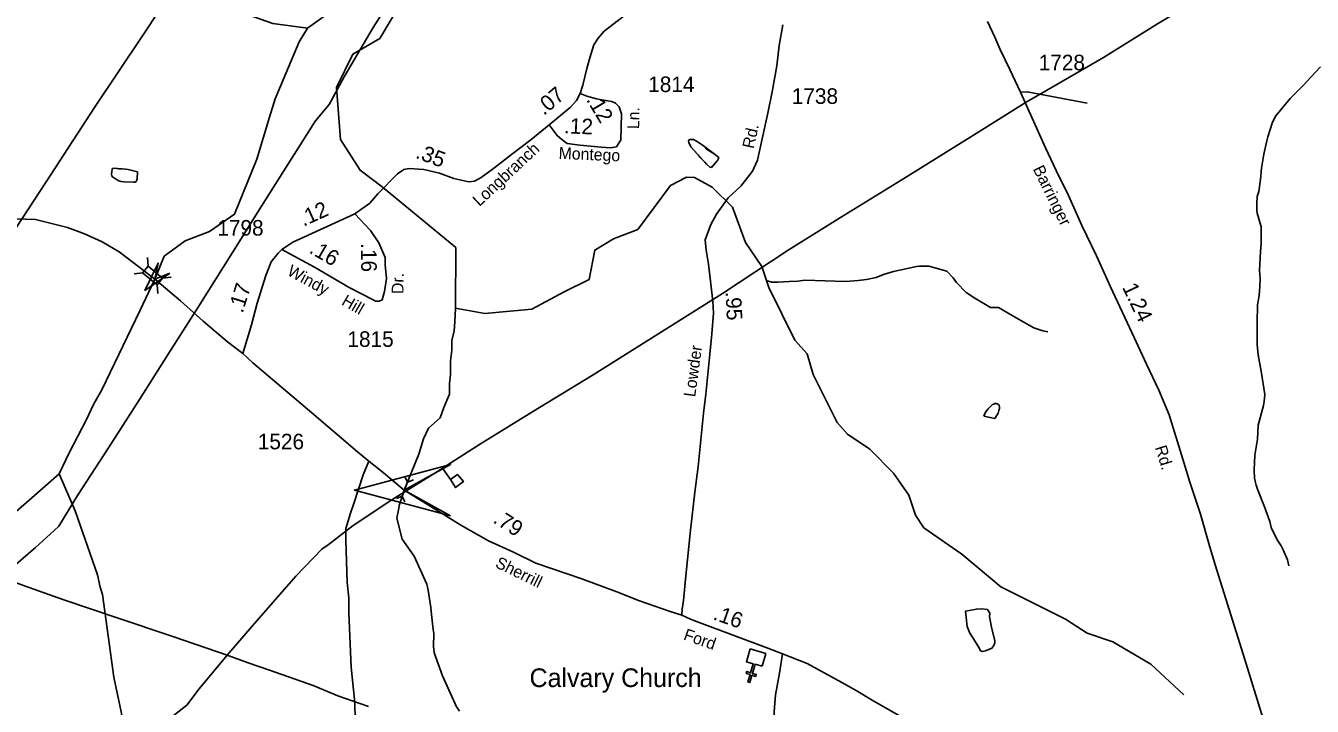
# Model space of a CAD drawing. Extents: x 1473865 to 1648260, y 639067 to 773536.
# Drawn here: x 1520466 to 1530800, y 709029 to 714496 of the extents above; entities that cross this region are included whole.
import ezdxf

# ---------------------------------------------------------------- set-up
doc = ezdxf.new("R2010")
doc.units = 0
for name, color, linetype in [('Exist Cultural Church CELL', 7, 'Continuous'), ('Exist Cultural Church Label', 7, 'Continuous'), ('Exist Hydrographic Creek Single Shore', 7, 'Continuous'), ('Exist Hydrographic Misc Water Feature', 7, 'Continuous'), ('Exist Road Non-System Type 51', 7, 'Continuous'), ('Exist Road Secondary Mileage Hundredths English Label', 7, 'Continuous'), ('Exist Road Secondary Structure Culvert Attributed CELL', 7, 'Continuous'), ('Exist Road Secondary Structure Culvert CELL', 7, 'Continuous'), ('Exist Road Secondary Structure Standard Bridge Attributed CELL', 7, 'Continuous'), ('Exist Road Secondary Structure Standard Bridge CELL', 7, 'Continuous'), ('Exist Road Secondary Type 51 Attributed', 7, 'Continuous'), ('Exist Road Secondary Type 51 Label', 7, 'Continuous'), ('Exist Road Secondary Type 51 Number Label', 7, 'Continuous'), ('Exist Utilities Electrical Transmission Line', 7, 'Continuous')]:
    doc.layers.add(name, color=color, linetype=linetype)

msp = doc.modelspace()

# ---------------------------------------------------------------- linework, layer by layer
at = {"layer": 'Exist Cultural Church CELL'}
msp.add_lwpolyline([(1526380, 709350), (1526325, 709366), (1526303, 709293), (1526334, 709284), (1526330, 709269), (1526299, 709278), (1526282, 709220), (1526266, 709225), (1526284, 709283), (1526253, 709292), (1526257, 709307), (1526288, 709298), (1526310, 709371), (1526255, 709387), (1526285, 709489), (1526410, 709452)], close=True, dxfattribs=at)
at = {"layer": 'Exist Hydrographic Creek Single Shore'}
for points in [[(1522729, 714475), (1523269, 714865), (1523389, 715076), (1523498, 715465), (1523597, 715945), (1523874, 716675), (1524112, 717415), (1524172, 717513), (1524401, 717761), (1525058, 718174), (1525185, 718306), (1525219, 718387)], [(1522729, 714475), (1522451, 714513), (1521591, 714820), (1521477, 714928), (1521360, 714907), (1521148, 714977)], [(1522424, 713762), (1522471, 713908), (1522663, 714367), (1522729, 714475)], [(1520735, 710895), (1520816, 711066), (1520951, 711326), (1521013, 711458), (1521077, 711572), (1521384, 712205), (1521503, 712461), (1521577, 712644), (1521746, 712769), (1521941, 712843), (1522142, 712983), (1522323, 713423), (1522424, 713762)], [(1517646, 708521), (1517955, 709179), (1517997, 709263), (1518274, 709396), (1518775, 709454), (1519035, 709531), (1519387, 709695), (1520039, 710292), (1520495, 710684), (1520735, 710895)], [(1521292, 708705), (1521174, 709262), (1521084, 709927), (1521064, 709986), (1521044, 710085), (1520863, 710600), (1520735, 710895)]]:
    msp.add_lwpolyline(points, dxfattribs=at)
at = {"layer": 'Exist Hydrographic Misc Water Feature'}
for points in [[(1529767, 709121), (1529504, 709366), (1529199, 709546), (1528991, 709616), (1528818, 709728), (1528297, 709988), (1527984, 710250), (1527679, 710463), (1527614, 710563), (1527558, 710725), (1527436, 710901), (1527246, 711095), (1527066, 711214), (1526983, 711308), (1526790, 711695), (1526742, 711861), (1526644, 711971), (1526434, 712392), (1526378, 712561), (1526248, 712754), (1526143, 713038), (1525980, 713199), (1525838, 713277), (1525773, 713279), (1525646, 713212), (1525382, 712860), (1525187, 712784), (1525037, 712693), (1524993, 712458), (1524791, 712357), (1524531, 712218), (1524154, 712184), (1523917, 712227), (1523921, 712713), (1523330, 713201), (1523152, 713335), (1522995, 713581), (1522963, 713999), (1523093, 714268), (1523310, 714394), (1523444, 714618)], [(1530865, 714166), (1530792, 714086), (1530726, 714015), (1530623, 713912), (1530506, 713772), (1530481, 713722), (1530442, 713603), (1530434, 713571), (1530411, 713464), (1530392, 713351), (1530384, 713260), (1530370, 713165), (1530357, 713125), (1530354, 713069), (1530355, 713013), (1530358, 712989), (1530390, 712879), (1530390, 712745), (1530384, 712681), (1530377, 712529), (1530380, 712465), (1530379, 712401), (1530374, 712329), (1530360, 712253), (1530357, 712109), (1530358, 711934), (1530364, 711853), (1530388, 711721), (1530418, 711533), (1530413, 711477), (1530408, 711445), (1530365, 711286), (1530359, 711174), (1530339, 711046), (1530334, 710926), (1530337, 710862), (1530341, 710838), (1530348, 710806), (1530359, 710774), (1530415, 710632), (1530458, 710512), (1530469, 710466), (1530519, 710367), (1530550, 710318), (1530566, 710286), (1530600, 710205), (1530611, 710157)], [(1525975, 713357), (1525981, 713368), (1526022, 713413), (1526030, 713429), (1526034, 713437), (1525995, 713467), (1525933, 713505), (1525910, 713531), (1525868, 713560), (1525829, 713581), (1525797, 713581), (1525789, 713570), (1525792, 713554), (1525810, 713521), (1525876, 713448), (1525880, 713440), (1525921, 713401), (1525935, 713383), (1525961, 713360), (1525975, 713357)], [(1525975, 713357), (1526022, 713413), (1526030, 713429), (1526034, 713437), (1525995, 713467), (1525910, 713531), (1525868, 713560), (1525829, 713581), (1525797, 713581), (1525789, 713570), (1525792, 713554), (1525810, 713521), (1525935, 713383), (1525961, 713360), (1525975, 713357)], [(1521290, 713341), (1521363, 713322), (1521360, 713265), (1521355, 713249), (1521352, 713244), (1521345, 713238), (1521331, 713238), (1521257, 713241), (1521234, 713244), (1521213, 713251), (1521195, 713260), (1521163, 713281), (1521157, 713290), (1521156, 713301), (1521157, 713326), (1521160, 713340), (1521164, 713348), (1521174, 713351), (1521215, 713346), (1521242, 713345), (1521268, 713343), (1521290, 713341)], [(1521290, 713341), (1521363, 713322), (1521360, 713265), (1521355, 713249), (1521352, 713244), (1521345, 713238), (1521331, 713238), (1521257, 713241), (1521234, 713244), (1521213, 713251), (1521195, 713260), (1521163, 713281), (1521157, 713290), (1521156, 713301), (1521157, 713326), (1521160, 713340), (1521164, 713348), (1521174, 713351), (1521268, 713343), (1521290, 713341)], [(1526414, 712448), (1526459, 712436), (1526507, 712436), (1526598, 712440), (1526667, 712444), (1526725, 712453), (1527051, 712440), (1527153, 712449), (1527219, 712457), (1527296, 712472), (1527356, 712498), (1527437, 712521), (1527621, 712561), (1527646, 712564), (1527721, 712563), (1527865, 712524), (1527916, 712471), (1527941, 712434), (1528020, 712353), (1528089, 712307), (1528215, 712233), (1528279, 712232), (1528422, 712149), (1528564, 712070), (1528596, 712057), (1528636, 712044), (1528675, 712036)], [(1523917, 712227), (1523913, 712118), (1523908, 712046), (1523888, 711966), (1523889, 711890), (1523879, 711804), (1523877, 711695), (1523871, 711623), (1523871, 711537), (1523825, 711428), (1523794, 711345), (1523702, 711263), (1523660, 711176), (1523623, 711055), (1523506, 710765), (1523467, 710642), (1523463, 710620), (1523447, 710539), (1523490, 710370), (1523587, 710235), (1523687, 710010), (1523698, 709962), (1523719, 709821), (1523726, 709765), (1523740, 709645), (1523743, 709613), (1523741, 709509), (1523748, 709461), (1523756, 709437), (1523813, 709273), (1523901, 709078), (1523924, 709030), (1523949, 708989)], [(1528161, 711359), (1528173, 711385), (1528184, 711402), (1528196, 711417), (1528231, 711452), (1528241, 711457), (1528251, 711460), (1528261, 711460), (1528268, 711458), (1528279, 711452), (1528286, 711444), (1528287, 711435), (1528287, 711421), (1528283, 711404), (1528276, 711383), (1528269, 711370), (1528250, 711340), (1528161, 711359)], [(1528190, 709805), (1528211, 709778), (1528206, 709746), (1528223, 709663), (1528250, 709555), (1528250, 709539), (1528242, 709516), (1528226, 709496), (1528206, 709488), (1528175, 709475), (1528148, 709469), (1528133, 709477), (1528126, 709492), (1528070, 709585), (1528048, 709616), (1528029, 709670), (1528015, 709794), (1528102, 709809), (1528145, 709812), (1528190, 709805)]]:
    msp.add_lwpolyline(points, dxfattribs=at)
at = {"layer": 'Exist Road Non-System Type 51'}
for points in [[(1528457, 713963), (1528510, 713966), (1528992, 713873)], [(1522885, 707677), (1523106, 707920), (1523151, 707983), (1523167, 708031), (1523172, 708099), (1523176, 708215), (1523140, 708388), (1523126, 708540), (1523115, 708785), (1523109, 709057), (1523081, 709342), (1523061, 709779), (1523061, 709900), (1523049, 710024), (1523038, 710369), (1523036, 710456), (1523075, 710579), (1523102, 710659), (1523177, 710888), (1523223, 710999)]]:
    msp.add_lwpolyline(points, dxfattribs=at)
at = {"layer": 'Exist Road Secondary Structure Culvert Attributed CELL'}
msp.add_lwpolyline([(1523879, 710558), (1523106, 710765), (1523879, 710972), (1523506, 710765)], close=True, dxfattribs=at)
at = {"layer": 'Exist Road Secondary Structure Culvert CELL'}
for p, q in [((1523512, 710875), (1523533, 710829)), ((1523580, 710849), (1523533, 710829)), ((1523533, 710829), (1523490, 710717)), ((1523443, 710698), (1523490, 710717)), ((1523512, 710671), (1523490, 710717))]:
    msp.add_line(p, q, dxfattribs=at)
at = {"layer": 'Exist Road Secondary Structure Standard Bridge Attributed CELL'}
msp.add_lwpolyline([(1521625, 712507), (1521424, 712369), (1521529, 712589), (1521503, 712461)], close=True, dxfattribs=at)
at = {"layer": 'Exist Road Secondary Structure Standard Bridge CELL'}
for p, q in [((1521443, 712633), (1521449, 712564)), ((1521336, 712503), (1521404, 712510)), ((1521522, 712415), (1521528, 712346)), ((1521566, 712468), (1521634, 712475))]:
    msp.add_line(p, q, dxfattribs=at)
msp.add_lwpolyline([(1521449, 712564), (1521566, 712468), (1521521, 712414), (1521404, 712510)], close=True, dxfattribs=at)
at = {"layer": 'Exist Road Secondary Type 51 Attributed'}
for points in [[(1524919, 713952), (1524942, 714019), (1524972, 714153), (1524998, 714239), (1525028, 714342), (1525063, 714397), (1525111, 714451), (1525343, 714630), (1525421, 714687), (1525464, 714707), (1525512, 714714), (1525550, 714717), (1525748, 714694), (1526051, 714666), (1526447, 714633), (1526563, 714624)], [(1525736, 709761), (1525740, 709809), (1525749, 709879), (1525767, 710077), (1525806, 710443), (1525840, 710750), (1525866, 710955), (1525910, 711384), (1525929, 711535), (1525962, 711857), (1525978, 712022), (1525990, 712186), (1525986, 712283), (1525951, 712580), (1525931, 712693), (1525924, 712775), (1525968, 712899), (1526015, 712981), (1526109, 713114), (1526210, 713208), (1526304, 713328), (1526344, 713417), (1526377, 713564), (1526428, 713793), (1526462, 713965), (1526499, 714174), (1526519, 714336), (1526547, 714504)], [(1530551, 708434), (1530525, 708537), (1530246, 709446), (1530020, 710165), (1529974, 710318), (1529903, 710573), (1529817, 710829), (1529761, 711015), (1529650, 711369), (1529567, 711567), (1529467, 711776), (1529370, 711992), (1529178, 712398), (1529067, 712648), (1528948, 712892), (1528841, 713132), (1528742, 713333), (1528658, 713516), (1528457, 713963), (1528371, 714143), (1528291, 714310), (1528250, 714405), (1528190, 714529)], [(1524670, 713700), (1524840, 713838), (1524890, 713894), (1524919, 713952)], [(1524919, 713952), (1524974, 713931), (1525050, 713909), (1525110, 713897), (1525173, 713886), (1525204, 713875), (1525233, 713845), (1525252, 713789), (1525245, 713577)], [(1523109, 712984), (1523229, 713071), (1523294, 713146), (1523453, 713306), (1523504, 713340), (1523547, 713349), (1523663, 713340), (1523790, 713312), (1523906, 713268), (1524026, 713242), (1524071, 713246), (1524123, 713276), (1524224, 713349), (1524367, 713462), (1524522, 713580), (1524670, 713700)], [(1525249, 713582), (1525238, 713565), (1525211, 713524), (1525162, 713514), (1525088, 713521), (1524916, 713536), (1524816, 713551), (1524772, 713582), (1524734, 713613), (1524670, 713700)], [(1520384, 712945), (1520546, 712938), (1520801, 712875), (1520939, 712825), (1521081, 712760), (1521216, 712679), (1521386, 712551), (1521503, 712461)], [(1522523, 712698), (1522611, 712758), (1522699, 712798), (1523109, 712984)], [(1523109, 712984), (1523236, 712851), (1523302, 712753), (1523353, 712633), (1523354, 712574), (1523365, 712464), (1523349, 712361), (1523330, 712294), (1523306, 712282), (1523276, 712282), (1523258, 712293)], [(1522210, 711864), (1522279, 712094), (1522326, 712266), (1522396, 712489), (1522438, 712600), (1522493, 712668), (1522523, 712698)], [(1523258, 712293), (1523065, 712392), (1522786, 712555), (1522523, 712698)], [(1521503, 712461), (1521709, 712287), (1521891, 712123), (1522088, 711957), (1522210, 711864)], [(1522210, 711864), (1522290, 711788), (1522764, 711385), (1523130, 711073), (1523223, 710999), (1523325, 710917), (1523506, 710765), (1523797, 710586), (1523960, 710484), (1524184, 710357), (1524383, 710268), (1524564, 710179), (1524933, 710052), (1525215, 709948), (1525396, 709877), (1525642, 709790), (1525736, 709761)], [(1525736, 709761), (1525807, 709728), (1525855, 709709), (1526427, 709495), (1526545, 709449)], [(1526545, 709449), (1526520, 709295), (1526488, 709120), (1526479, 708985), (1526479, 708853), (1526499, 708772), (1526511, 708673), (1526551, 708507), (1526583, 708375), (1526616, 708178), (1526648, 708014)], [(1526545, 709449), (1526743, 709372), (1527022, 709221), (1527137, 709155), (1527265, 709077), (1527484, 708953), (1527666, 708841), (1527817, 708779), (1527933, 708716), (1528076, 708669), (1528193, 708644), (1528289, 708618), (1528558, 708552), (1528793, 708523), (1529048, 708494), (1529449, 708436)]]:
    msp.add_lwpolyline(points, dxfattribs=at)
at = {"layer": 'Exist Utilities Electrical Transmission Line'}
msp.add_line((1523878, 710850), (1523815, 710942), dxfattribs=at)
for points in [[(1518886, 710566), (1519038, 710797), (1519309, 711201), (1519611, 711676), (1519911, 712131), (1520248, 712662), (1520630, 713243), (1521025, 713848), (1521400, 714408), (1521699, 714863), (1522030, 715373), (1522329, 715830), (1522644, 716302), (1522948, 716779), (1523047, 716936), (1523084, 716999), (1523039, 717305), (1522999, 717689), (1522969, 718054), (1522944, 718449), (1522706, 718439), (1522594, 718435), (1522463, 718432)], [(1531192, 715494), (1530784, 715253), (1530359, 715002), (1529939, 714743), (1529557, 714510), (1529122, 714241), (1528749, 714024), (1528502, 713882), (1528100, 713631), (1527532, 713276), (1527010, 712955), (1526590, 712692), (1526062, 712345), (1525023, 711691), (1524580, 711422), (1524119, 711136), (1523815, 710942)], [(1520270, 710066), (1520544, 710303), (1520692, 710437), (1520733, 710476), (1520883, 710721), (1521130, 711105), (1521381, 711493), (1521609, 711858), (1521851, 712234), (1522127, 712673), (1522361, 713047), (1522603, 713431), (1522794, 713732), (1522903, 713864), (1523023, 714085), (1523257, 714481), (1523508, 714879)], [(1523815, 710942), (1523795, 710929), (1523407, 710686), (1523096, 710481), (1522895, 710326), (1522844, 710291), (1522637, 710073), (1522284, 709673), (1522084, 709440)], [(1523878, 710850), (1523933, 710891), (1523982, 710834), (1523919, 710785), (1523878, 710850)], [(1522084, 709440), (1521648, 709590), (1521193, 709741), (1520771, 709885), (1520447, 710000), (1520270, 710066)], [(1515102, 703949), (1515773, 704433), (1516445, 704943), (1517296, 705595), (1517505, 705752), (1517632, 705841), (1517772, 705946), (1518253, 706326), (1518429, 706465), (1518612, 706608), (1518954, 706878), (1519392, 707209), (1519664, 707431), (1519938, 707668), (1520536, 708116), (1520904, 708368), (1521279, 708661), (1521613, 708922), (1521759, 709037), (1521859, 709168), (1522084, 709440)], [(1523219, 709026), (1522973, 709112), (1522774, 709196), (1522424, 709318), (1522253, 709377), (1522084, 709440)]]:
    msp.add_lwpolyline(points, dxfattribs=at)

# ---------------------------------------------------------------- texts
at = {"layer": 'Exist Cultural Church Label'}
msp.add_text('Calvary Church', height=150, dxfattribs=at).set_placement((1524513, 709183))
at = {"layer": 'Exist Road Secondary Mileage Hundredths English Label'}
for s, rotation, p in [('.07', 40.1822, (1524628, 713770)), ('.12', 300.9466, (1524965, 713902)), ('.12', 357.5444, (1524788, 713632)), ('.35', 339.2447, (1523590, 713436)), ('.12', 24.3368, (1522697, 712881)), ('.16', 329.7653, (1522735, 712676)), ('.16', 270.5516, (1523159, 712749)), ('.17', 72.5293, (1522208, 712181)), ('1.24', 295.3393, (1529271, 712395)), ('.95', 272.7626, (1526087, 712358)), ('.79', 327.9975, (1524212, 710509)), ('.16', 340.7662, (1525980, 709728))]:
    msp.add_text(s, height=125, rotation=rotation, dxfattribs=at).set_placement(p)
at = {"layer": 'Exist Road Secondary Type 51 Label'}
for s, rotation, p in [('Ln.', 89.1516, (1525393, 713665)), ('Rd.', 77.4564, (1526313, 713503)), ('Longbranch', 42.925, (1524110, 713039)), ('Montego', 357.5444, (1524745, 713427)), ('Barringer', 296.2515, (1528553, 713346)), ('Windy', 331.4093, (1522559, 712497)), ('Dr.', 89.2119, (1523500, 712340)), ('Hill', 329.8183, (1522996, 712259)), ('Lowder', 82.2297, (1525843, 711509)), ('Rd.', 287.4628, (1529535, 711108)), ('Sherrill', 333.9321, (1524230, 710150)), ('Ford', 340.7662, (1525743, 709566))]:
    msp.add_text(s, height=95, rotation=rotation, dxfattribs=at).set_placement(p)
at = {"layer": 'Exist Road Secondary Type 51 Number Label'}
for s, p in [('1728', (1528602, 714138)), ('1814', (1525466, 713963)), ('1738', (1526619, 713868)), ('1798', (1522005, 712810)), ('1815', (1523050, 711916)), ('1526', (1522330, 711093))]:
    msp.add_text(s, height=125, dxfattribs=at).set_placement(p)

doc.saveas('drawing.dxf')
